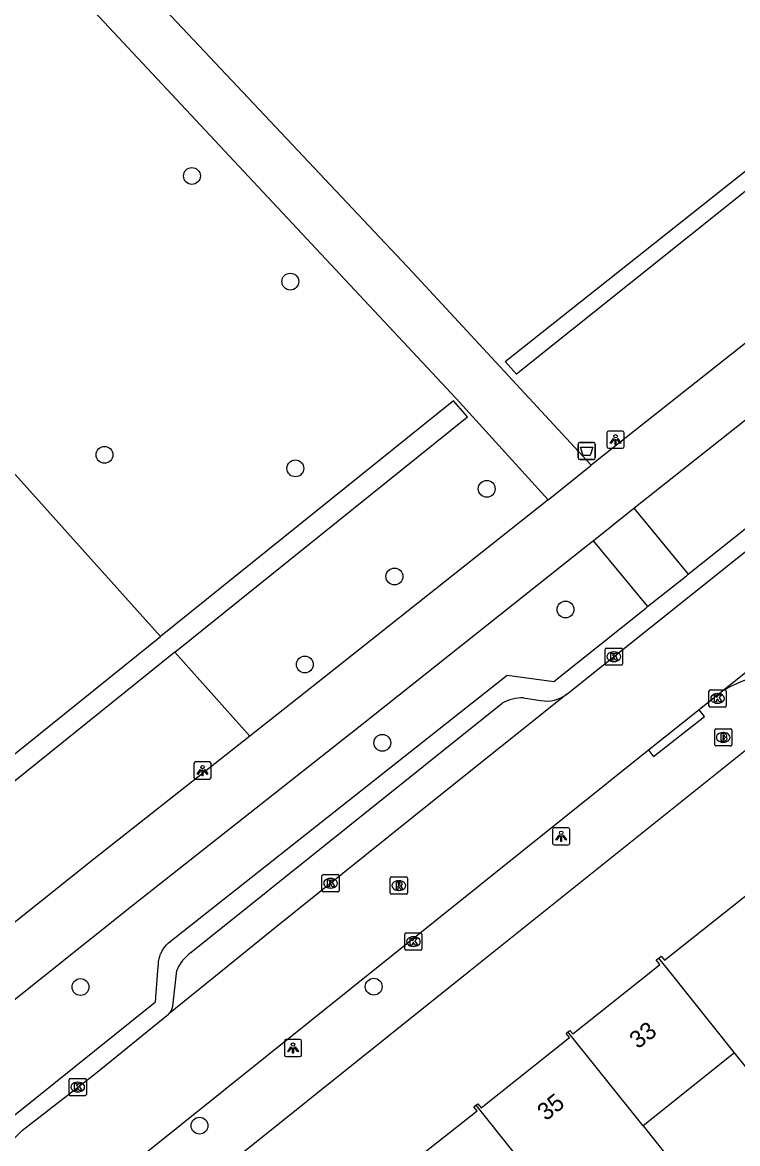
# Model space of a CAD drawing. Extents: x 157466 to 158888, y 383063 to 384677.
# Drawn here: x 158126.4 to 158167.9, y 383989.9 to 384055.1 of the extents above; entities that cross this region are included whole.
import ezdxf

# ---------------------------------------------------------------- set-up
doc = ezdxf.new("R2010")
doc.units = 0
for name, color, linetype in [('IMGEO_Afvalbak', 7, 'Continuous'), ('IMGEO_Boom', 7, 'Continuous'), ('IMGEO_Brandkraan', 7, 'Continuous'), ('IMGEO_Fietspad_gesloten', 7, 'Continuous'), ('IMGEO_Greppel_droge_sloot', 7, 'Continuous'), ('IMGEO_Groenvoorziening', 7, 'Continuous'), ('IMGEO_Kolk', 7, 'Continuous'), ('IMGEO_Lichtpunt', 7, 'Continuous'), ('IMGEO_Pand', 7, 'Continuous'), ('IMGEO_Pand_nummerreeks', 7, 'Continuous'), ('IMGEO_Rijbaan_lokaal_open', 7, 'Continuous'), ('IMGEO_Rioolput', 7, 'Continuous'), ('IMGEO_Voetpad_halfverhard', 7, 'Continuous'), ('IMGEO_Voetpad_open', 7, 'Continuous')]:
    doc.layers.add(name, color=color, linetype=linetype)

msp = doc.modelspace()

# ---------------------------------------------------------------- linework, layer by layer
at = {"layer": 'IMGEO_Afvalbak'}
for p, q in [((158158.779, 384030.673), (158159.569, 384030.673)), ((158159.569, 384030.673), (158158.779, 384030.673)), ((158158.679, 384029.773), (158158.679, 384030.573)), ((158158.679, 384030.573), (158158.679, 384029.773)), ((158159.669, 384030.573), (158159.669, 384029.773)), ((158159.669, 384029.773), (158159.669, 384030.573)), ((158159.569, 384029.673), (158158.779, 384029.673)), ((158158.779, 384029.673), (158159.569, 384029.673))]:
    msp.add_line(p, q, dxfattribs=at)
msp.add_lwpolyline([(158158.822, 384030.387), (158159.526, 384030.387), (158159.377, 384029.917), (158158.971, 384029.917), (158158.822, 384030.387)], dxfattribs=at)
for centre, start, end in [((158158.779, 384030.573), 90, 180), ((158158.779, 384030.573), 90, 180), ((158159.569, 384030.573), 0, 90), ((158159.569, 384030.573), 360, 90), ((158158.779, 384029.773), 180, 270), ((158158.779, 384029.773), 180, 270), ((158159.569, 384029.773), 270, 0), ((158159.569, 384029.773), 270, 0)]:
    msp.add_arc(centre, 0.1, start, end, dxfattribs=at)
at = {"layer": 'IMGEO_Boom'}
for centre in [(158136.264, 384046.144), (158141.973, 384040.01), (158131.189, 384029.95), (158142.267, 384029.163), (158153.374, 384027.977), (158148.016, 384022.88), (158157.949, 384020.965), (158142.813, 384017.768), (158147.314, 384013.223), (158129.799, 383999.041), (158146.815, 383999.061), (158136.702, 383990.99)]:
    msp.add_circle(centre, 0.489, dxfattribs=at)
at = {"layer": 'IMGEO_Brandkraan'}
for p, q in [((158166.605, 384013.113), (158166.605, 384013.965)), ((158166.68, 384014.039), (158167.532, 384014.039)), ((158167.093, 384013.819), (158167.118, 384013.819)), ((158167.606, 384013.965), (158167.606, 384013.113)), ((158167.532, 384013.039), (158166.68, 384013.039)), ((158167.116, 384013.259), (158167.091, 384013.259))]:
    msp.add_line(p, q, dxfattribs=at)
for points in [[(158166.605, 384013.113), (158166.605, 384013.965)], [(158166.68, 384014.039), (158167.532, 384014.039)], [(158166.953, 384013.739), (158166.953, 384013.339), (158167.166, 384013.339)], [(158167.184, 384013.739), (158166.953, 384013.739)], [(158167.606, 384013.965), (158167.606, 384013.113)], [(158167.532, 384013.039), (158166.68, 384013.039)], [(158167.132, 384013.658), (158167.078, 384013.658), (158167.078, 384013.582)], [(158167.078, 384013.582), (158167.131, 384013.582)], [(158167.14, 384013.506), (158167.078, 384013.506), (158167.078, 384013.425)], [(158167.078, 384013.425), (158167.14, 384013.425)]]:
    msp.add_lwpolyline(points, dxfattribs=at)
for centre, radius, start, end in [((158166.682, 384013.963), 0.0765, 91.55205, 178.44795), ((158166.682, 384013.963), 0.0765, 91.55205, 178.44795), ((158167.188, 384013.594), 0.145, 59.4692, 91.53667), ((158167.213, 384013.641), 0.0922, 285.51372, 58.15012), ((158167.53, 384013.963), 0.0765, 1.55205, 88.44795), ((158167.53, 384013.963), 0.0765, 1.55205, 88.44795), ((158166.682, 384013.115), 0.0765, 181.55205, 268.44795), ((158166.682, 384013.115), 0.0765, 181.55205, 268.44795), ((158167.133, 384013.62), 0.0379, 267.82845, 90.93552), ((158167.141, 384013.465), 0.0404, 269.87594, 90.50774), ((158167.172, 384013.59), 0.251, 268.66757, 293.53466), ((158167.218, 384013.449), 0.105, 301.31148, 78.98903), ((158167.53, 384013.115), 0.0765, 271.55205, 358.44795), ((158167.53, 384013.115), 0.0765, 271.55205, 358.44795)]:
    msp.add_arc(centre, radius, start, end, dxfattribs=at)
for centre, major_axis, ratio, start_param, end_param in [((158167.092, 384013.539), (-0.387, 0.002), 0.722429, 4.712389, 7.853982), ((158167.117, 384013.539), (-0.39, 0.002), 0.717154, 1.570796, 4.712389)]:
    msp.add_ellipse(centre, major_axis=major_axis, ratio=ratio, start_param=start_param, end_param=end_param, dxfattribs=at)
at = {"layer": 'IMGEO_Fietspad_gesloten'}
for points in [[(158161.92, 384026.852), (158174.258, 384036.623), (158186.627, 384046.476), (158211.101, 384065.95), (158234.627, 384084.72), (158259.412, 384104.488), (158259.623, 384104.659), (158259.735, 384104.75)], [(158236.375, 384090.591), (158232.444, 384087.456), (158208.92, 384068.687), (158184.447, 384049.214), (158172.081, 384039.364), (158159.432, 384029.346)], [(158156.933, 384027.344), (158159.413, 384029.331), (158159.432, 384029.346)], [(158156.933, 384027.344), (158143.961, 384017.036), (158139.63, 384013.618)], [(158159.545, 384024.951), (158161.92, 384026.852)], [(158119.988, 383993.551), (158120.067, 383993.612), (158132.749, 384003.73), (158146.134, 384014.292), (158159.232, 384024.7), (158159.545, 384024.951)], [(158139.63, 384013.618), (158130.574, 384006.472), (158118.245, 383996.636)]]:
    msp.add_lwpolyline(points, dxfattribs=at)
at = {"layer": 'IMGEO_Greppel_droge_sloot'}
for points in [[(158231.566, 384095.764), (158155.097, 384034.643), (158154.437, 384035.369), (158204.416, 384075.039), (158231.013, 384096.36)], [(158135.267, 384018.48), (158152.26, 384032.156), (158151.441, 384033.091), (158134.442, 384019.399)], [(158113.618, 384002.628), (158134.442, 384019.399)], [(158135.267, 384018.48), (158114.285, 384001.594)]]:
    msp.add_lwpolyline(points, dxfattribs=at)
at = {"layer": 'IMGEO_Groenvoorziening'}
for points in [[(158134.442, 384019.399), (158102.064, 384055.481)], [(158139.63, 384013.618), (158135.267, 384018.48)]]:
    msp.add_lwpolyline(points, dxfattribs=at)
at = {"layer": 'IMGEO_Kolk'}
for p, q in [((158160.247, 384017.799), (158160.247, 384018.651)), ((158160.322, 384018.725), (158161.174, 384018.725)), ((158160.735, 384018.505), (158160.76, 384018.505)), ((158161.248, 384018.651), (158161.248, 384017.799)), ((158161.174, 384017.725), (158160.322, 384017.725)), ((158160.758, 384017.945), (158160.733, 384017.945)), ((158166.349, 384016.301), (158167.201, 384016.301)), ((158166.274, 384015.375), (158166.274, 384016.227)), ((158166.762, 384016.081), (158166.787, 384016.081)), ((158167.275, 384016.227), (158167.275, 384015.375)), ((158167.201, 384015.301), (158166.349, 384015.301)), ((158166.785, 384015.521), (158166.76, 384015.521)), ((158143.811, 384004.641), (158143.811, 384005.493)), ((158143.886, 384005.567), (158144.738, 384005.567)), ((158144.299, 384005.347), (158144.324, 384005.347)), ((158144.812, 384005.493), (158144.812, 384004.641)), ((158144.738, 384004.567), (158143.886, 384004.567)), ((158144.322, 384004.787), (158144.297, 384004.787)), ((158148.615, 384001.255), (158148.615, 384002.107)), ((158148.69, 384002.181), (158149.542, 384002.181)), ((158149.103, 384001.961), (158149.128, 384001.961)), ((158149.616, 384002.107), (158149.616, 384001.255)), ((158149.126, 384001.401), (158149.101, 384001.401)), ((158149.542, 384001.181), (158148.69, 384001.181)), ((158129.134, 383992.803), (158129.134, 383993.655)), ((158129.209, 383993.729), (158130.061, 383993.729)), ((158129.622, 383993.509), (158129.647, 383993.509)), ((158130.135, 383993.655), (158130.135, 383992.803)), ((158129.645, 383992.949), (158129.62, 383992.949)), ((158130.061, 383992.729), (158129.209, 383992.729))]:
    msp.add_line(p, q, dxfattribs=at)
for points in [[(158160.247, 384017.799), (158160.247, 384018.651)], [(158160.322, 384018.725), (158161.174, 384018.725)], [(158160.568, 384018.425), (158160.691, 384018.425), (158160.691, 384018.274), (158160.821, 384018.425), (158160.985, 384018.425), (158160.839, 384018.274), (158160.992, 384018.025), (158160.84, 384018.025), (158160.755, 384018.189), (158160.691, 384018.122), (158160.691, 384018.025), (158160.568, 384018.025), (158160.568, 384018.425)], [(158161.248, 384018.651), (158161.248, 384017.799)], [(158161.174, 384017.725), (158160.322, 384017.725)], [(158166.349, 384016.301), (158167.201, 384016.301)], [(158166.274, 384015.375), (158166.274, 384016.227)], [(158166.595, 384016.001), (158166.718, 384016.001), (158166.718, 384015.85), (158166.848, 384016.001), (158167.012, 384016.001), (158166.866, 384015.85), (158167.019, 384015.601), (158166.867, 384015.601), (158166.782, 384015.765), (158166.718, 384015.698), (158166.718, 384015.601), (158166.595, 384015.601), (158166.595, 384016.001)], [(158167.275, 384016.227), (158167.275, 384015.375)], [(158167.201, 384015.301), (158166.349, 384015.301)], [(158143.811, 384004.641), (158143.811, 384005.493)], [(158143.886, 384005.567), (158144.738, 384005.567)], [(158144.132, 384005.267), (158144.255, 384005.267), (158144.255, 384005.116), (158144.385, 384005.267), (158144.549, 384005.267), (158144.403, 384005.116), (158144.556, 384004.867), (158144.404, 384004.867), (158144.319, 384005.031), (158144.255, 384004.964), (158144.255, 384004.867), (158144.132, 384004.867), (158144.132, 384005.267)], [(158144.812, 384005.493), (158144.812, 384004.641)], [(158144.738, 384004.567), (158143.886, 384004.567)], [(158148.615, 384001.255), (158148.615, 384002.107)], [(158148.69, 384002.181), (158149.542, 384002.181)], [(158149.616, 384002.107), (158149.616, 384001.255)], [(158148.936, 384001.881), (158149.059, 384001.881), (158149.059, 384001.73), (158149.189, 384001.881), (158149.353, 384001.881), (158149.207, 384001.73), (158149.36, 384001.481), (158149.208, 384001.481), (158149.123, 384001.645), (158149.059, 384001.578), (158149.059, 384001.481), (158148.936, 384001.481), (158148.936, 384001.881)], [(158149.542, 384001.181), (158148.69, 384001.181)], [(158129.134, 383992.803), (158129.134, 383993.655)], [(158129.209, 383993.729), (158130.061, 383993.729)], [(158130.135, 383993.655), (158130.135, 383992.803)], [(158129.455, 383993.429), (158129.578, 383993.429), (158129.578, 383993.278), (158129.708, 383993.429), (158129.872, 383993.429), (158129.726, 383993.278), (158129.879, 383993.029), (158129.727, 383993.029), (158129.642, 383993.193), (158129.578, 383993.126), (158129.578, 383993.029), (158129.455, 383993.029), (158129.455, 383993.429)], [(158130.061, 383992.729), (158129.209, 383992.729)]]:
    msp.add_lwpolyline(points, dxfattribs=at)
for centre, start, end in [((158160.324, 384018.649), 91.55205, 178.44795), ((158160.324, 384018.649), 91.55205, 178.44795), ((158161.172, 384018.649), 1.55205, 88.44795), ((158161.172, 384018.649), 1.55205, 88.44795), ((158160.324, 384017.801), 181.55205, 268.44795), ((158160.324, 384017.801), 181.55205, 268.44795), ((158161.172, 384017.801), 271.55205, 358.44795), ((158161.172, 384017.801), 271.55205, 358.44795), ((158166.351, 384016.225), 91.55205, 178.44795), ((158166.351, 384016.225), 91.55205, 178.44795), ((158167.199, 384016.225), 1.55205, 88.44795), ((158167.199, 384016.225), 1.55205, 88.44795), ((158166.351, 384015.377), 181.55205, 268.44795), ((158166.351, 384015.377), 181.55205, 268.44795), ((158167.199, 384015.377), 271.55205, 358.44795), ((158167.199, 384015.377), 271.55205, 358.44795), ((158143.888, 384005.491), 91.55205, 178.44795), ((158143.888, 384005.491), 91.55205, 178.44795), ((158144.736, 384005.491), 1.55205, 88.44795), ((158144.736, 384005.491), 1.55205, 88.44795), ((158143.888, 384004.643), 181.55205, 268.44795), ((158143.888, 384004.643), 181.55205, 268.44795), ((158144.736, 384004.643), 271.55205, 358.44795), ((158144.736, 384004.643), 271.55205, 358.44795), ((158148.692, 384002.105), 91.55205, 178.44795), ((158148.692, 384002.105), 91.55205, 178.44795), ((158149.54, 384002.105), 1.55205, 88.44795), ((158149.54, 384002.105), 1.55205, 88.44795), ((158148.692, 384001.257), 181.55205, 268.44795), ((158148.692, 384001.257), 181.55205, 268.44795), ((158149.54, 384001.257), 271.55205, 358.44795), ((158149.54, 384001.257), 271.55205, 358.44795), ((158129.211, 383993.653), 91.55205, 178.44795), ((158129.211, 383993.653), 91.55205, 178.44795), ((158130.059, 383993.653), 1.55205, 88.44795), ((158130.059, 383993.653), 1.55205, 88.44795), ((158129.211, 383992.805), 181.55205, 268.44795), ((158129.211, 383992.805), 181.55205, 268.44795), ((158130.059, 383992.805), 271.55205, 358.44795), ((158130.059, 383992.805), 271.55205, 358.44795)]:
    msp.add_arc(centre, 0.0765, start, end, dxfattribs=at)
for centre, major_axis, ratio, start_param, end_param in [((158160.734, 384018.225), (-0.387, 0.002), 0.722429, 4.712389, 7.853982), ((158160.759, 384018.225), (-0.39, 0.002), 0.717154, 1.570796, 4.712389), ((158166.761, 384015.801), (-0.387, 0.002), 0.722429, 4.712389, 7.853982), ((158166.786, 384015.801), (-0.39, 0.002), 0.717154, 1.570796, 4.712389), ((158144.298, 384005.067), (-0.387, 0.002), 0.722429, 4.712389, 7.853982), ((158144.323, 384005.067), (-0.39, 0.002), 0.717154, 1.570796, 4.712389), ((158149.102, 384001.681), (-0.387, 0.002), 0.722429, 4.712389, 7.853982), ((158149.127, 384001.681), (-0.39, 0.002), 0.717154, 1.570796, 4.712389), ((158129.621, 383993.229), (-0.387, 0.002), 0.722429, 4.712389, 7.853982), ((158129.646, 383993.229), (-0.39, 0.002), 0.717154, 1.570796, 4.712389)]:
    msp.add_ellipse(centre, major_axis=major_axis, ratio=ratio, start_param=start_param, end_param=end_param, dxfattribs=at)
at = {"layer": 'IMGEO_Lichtpunt'}
for p, q in [((158161.253, 384031.327), (158160.445, 384031.327)), ((158161.253, 384031.327), (158160.445, 384031.327)), ((158160.351, 384031.232), (158160.351, 384030.425)), ((158160.351, 384031.232), (158160.351, 384030.425)), ((158161.347, 384030.425), (158161.347, 384031.232)), ((158161.347, 384030.425), (158161.347, 384031.232)), ((158160.445, 384030.331), (158161.253, 384030.331)), ((158160.445, 384030.331), (158161.253, 384030.331)), ((158136.381, 384012.016), (158136.381, 384011.209)), ((158136.381, 384012.016), (158136.381, 384011.209)), ((158137.283, 384012.111), (158136.475, 384012.111)), ((158137.283, 384012.111), (158136.475, 384012.111)), ((158137.377, 384011.209), (158137.377, 384012.016)), ((158137.377, 384011.209), (158137.377, 384012.016)), ((158136.475, 384011.115), (158137.283, 384011.115)), ((158136.475, 384011.115), (158137.283, 384011.115)), ((158157.196, 384008.196), (158157.196, 384007.389)), ((158157.196, 384008.196), (158157.196, 384007.389)), ((158158.098, 384008.291), (158157.29, 384008.291)), ((158158.098, 384008.291), (158157.29, 384008.291)), ((158158.192, 384007.389), (158158.192, 384008.196)), ((158158.192, 384007.389), (158158.192, 384008.196)), ((158157.29, 384007.295), (158158.098, 384007.295)), ((158157.29, 384007.295), (158158.098, 384007.295)), ((158141.633, 383995.899), (158141.633, 383995.092)), ((158141.633, 383995.899), (158141.633, 383995.092)), ((158142.535, 383995.994), (158141.727, 383995.994)), ((158142.535, 383995.994), (158141.727, 383995.994)), ((158142.629, 383995.092), (158142.629, 383995.899)), ((158142.629, 383995.092), (158142.629, 383995.899)), ((158141.727, 383994.998), (158142.535, 383994.998)), ((158141.727, 383994.998), (158142.535, 383994.998))]:
    msp.add_line(p, q, dxfattribs=at)
for points in [[(158160.725, 384030.896), (158160.764, 384030.868), (158160.576, 384030.606), (158160.538, 384030.633), (158160.725, 384030.896)], [(158160.827, 384030.848), (158160.874, 384030.848), (158160.874, 384030.526), (158160.827, 384030.526), (158160.827, 384030.848)], [(158160.937, 384030.868), (158160.975, 384030.895), (158161.162, 384030.633), (158161.123, 384030.605), (158160.937, 384030.868)], [(158136.755, 384011.68), (158136.794, 384011.652), (158136.606, 384011.39), (158136.568, 384011.417), (158136.755, 384011.68)], [(158136.857, 384011.632), (158136.904, 384011.632), (158136.904, 384011.31), (158136.857, 384011.31), (158136.857, 384011.632)], [(158136.967, 384011.652), (158137.005, 384011.679), (158137.192, 384011.417), (158137.153, 384011.389), (158136.967, 384011.652)], [(158157.57, 384007.86), (158157.609, 384007.832), (158157.421, 384007.57), (158157.383, 384007.597), (158157.57, 384007.86)], [(158157.782, 384007.832), (158157.82, 384007.859), (158158.007, 384007.597), (158157.968, 384007.569), (158157.782, 384007.832)], [(158157.672, 384007.812), (158157.719, 384007.812), (158157.719, 384007.49), (158157.672, 384007.49), (158157.672, 384007.812)], [(158142.007, 383995.563), (158142.046, 383995.535), (158141.858, 383995.273), (158141.82, 383995.3), (158142.007, 383995.563)], [(158142.109, 383995.515), (158142.156, 383995.515), (158142.156, 383995.193), (158142.109, 383995.193), (158142.109, 383995.515)], [(158142.219, 383995.535), (158142.257, 383995.562), (158142.444, 383995.3), (158142.405, 383995.272), (158142.219, 383995.535)]]:
    msp.add_lwpolyline(points, dxfattribs=at)
for centre in [(158160.85, 384031.03), (158136.88, 384011.814), (158157.695, 384007.994), (158142.132, 383995.697)]:
    msp.add_circle(centre, 0.0994, dxfattribs=at)
for centre, start, end in [((158160.445, 384031.232), 90, 180), ((158160.445, 384031.232), 90, 180), ((158161.253, 384031.232), 0, 90), ((158161.253, 384031.232), 0, 90), ((158160.445, 384030.425), 180, 270), ((158160.445, 384030.425), 180, 270), ((158161.253, 384030.425), 270, 0), ((158161.253, 384030.425), 270, 360), ((158136.475, 384012.016), 90, 180), ((158136.475, 384012.016), 90, 180), ((158137.283, 384012.016), 0, 90), ((158137.283, 384012.016), 0, 90), ((158136.475, 384011.209), 180, 270), ((158136.475, 384011.209), 180, 270), ((158137.283, 384011.209), 270, 0), ((158137.283, 384011.209), 270, 360), ((158157.29, 384008.196), 90, 180), ((158157.29, 384008.196), 90, 180), ((158158.098, 384008.196), 0, 90), ((158158.098, 384008.196), 0, 90), ((158157.29, 384007.389), 180, 270), ((158157.29, 384007.389), 180, 270), ((158158.098, 384007.389), 270, 0), ((158158.098, 384007.389), 270, 360), ((158141.727, 383995.899), 90, 180), ((158141.727, 383995.899), 90, 180), ((158142.535, 383995.899), 0, 90), ((158142.535, 383995.899), 0, 90), ((158141.727, 383995.092), 180, 270), ((158141.727, 383995.092), 180, 270), ((158142.535, 383995.092), 270, 0), ((158142.535, 383995.092), 270, 360)]:
    msp.add_arc(centre, 0.0946, start, end, dxfattribs=at)
at = {"layer": 'IMGEO_Pand'}
for points in [[(158163.359, 384000.726), (158163.504, 384000.841), (158163.701, 384000.593), (158168.837, 384004.679), (158168.625, 384004.946), (158168.895, 384005.16), (158169.089, 384004.918), (158172.221, 384007.423), (158172.418, 384007.177), (158177.456, 384000.877), (158178.157, 384000), (158179.054, 383998.879), (158170.393, 383991.953), (158167.759, 383995.218)], [(158158.09, 383996.437), (158158.2, 383996.525), (158158.364, 383996.319), (158162.988, 384000), (158163.425, 384000.348), (158163.216, 384000.612), (158163.359, 384000.726)], [(158167.759, 383995.218), (158163.939, 384000), (158163.359, 384000.726)], [(158152.737, 383992.176), (158152.851, 383992.266), (158153.047, 383992.02), (158158.177, 383996.106), (158157.982, 383996.351), (158158.09, 383996.437)], [(158162.452, 383990.978), (158158.09, 383996.437)], [(158167.759, 383995.218), (158162.452, 383990.978)], [(158147.332, 383987.915), (158147.423, 383987.988), (158147.619, 383987.741), (158152.812, 383991.847), (158152.623, 383992.085), (158152.737, 383992.176)], [(158152.737, 383992.176), (158157.106, 383986.708)], [(158162.452, 383990.978), (158163.886, 383989.183), (158158.54, 383984.912), (158157.106, 383986.708)]]:
    msp.add_lwpolyline(points, dxfattribs=at)
at = {"layer": 'IMGEO_Rijbaan_lokaal_open'}
for points in [[(158158.017, 384016.042), (158180.205, 384033.76)], [(158180.246, 384026.716), (158167.081, 384016.237)], [(158158.017, 384016.042), (158150.412, 384009.969), (158140.91, 384002.332), (158138.033, 384000), (158134.904, 383997.463)], [(158167.081, 384016.237), (158165.706, 384015.138)], [(158165.706, 384015.138), (158162.768, 384012.791)], [(158162.768, 384012.791), (158130.682, 383987.069)], [(158126.425, 383990.734), (158130.658, 383994.021), (158134.904, 383997.463)]]:
    msp.add_lwpolyline(points, dxfattribs=at)
for centre, radius, start, end in [((158170.466, 384010.801), 6.403, 88.67409, 121.91024), ((158133.405, 383983.414), 10.114, 133.63928, 163.56399)]:
    msp.add_arc(centre, radius, start, end, dxfattribs=at)
at = {"layer": 'IMGEO_Rioolput'}
for p, q in [((158147.771, 384004.505), (158147.771, 384005.357)), ((158147.846, 384005.431), (158148.698, 384005.431)), ((158148.259, 384005.211), (158148.284, 384005.211)), ((158148.772, 384005.357), (158148.772, 384004.505)), ((158148.282, 384004.651), (158148.257, 384004.651)), ((158148.698, 384004.431), (158147.846, 384004.431))]:
    msp.add_line(p, q, dxfattribs=at)
for points in [[(158147.771, 384004.505), (158147.771, 384005.357)], [(158147.846, 384005.431), (158148.698, 384005.431)], [(158148.772, 384005.357), (158148.772, 384004.505)], [(158148.36, 384005.129), (158148.108, 384005.131), (158148.108, 384004.731)], [(158148.108, 384004.731), (158148.232, 384004.731), (158148.232, 384004.893), (158148.243, 384004.893)], [(158148.286, 384005.05), (158148.232, 384005.05), (158148.232, 384004.969)], [(158148.232, 384004.969), (158148.284, 384004.969)], [(158148.29, 384004.864), (158148.361, 384004.731), (158148.501, 384004.731), (158148.436, 384004.857)], [(158148.698, 384004.431), (158147.846, 384004.431)]]:
    msp.add_lwpolyline(points, dxfattribs=at)
for centre, radius, start, end in [((158147.848, 384005.355), 0.0765, 91.55205, 178.44795), ((158147.848, 384005.355), 0.0765, 91.55205, 178.44795), ((158148.696, 384005.355), 0.0765, 1.55205, 88.44795), ((158148.696, 384005.355), 0.0765, 1.55205, 88.44795), ((158148.242, 384004.84), 0.0533, 26.02933, 88.69889), ((158148.268, 384005.158), 0.19, 274.7715, 282.96867), ((158148.292, 384004.954), 0.0964, 77.00612, 93.18647), ((158148.306, 384005.011), 0.0378, 276.66336, 79.67722), ((158148.359, 384005.019), 0.109, 350.36119, 89.41601), ((158148.357, 384005.019), 0.112, 277.58423, 350.98172), ((158148.341, 384004.804), 0.108, 29.51342, 73.79051), ((158147.848, 384004.507), 0.0765, 181.55205, 268.44795), ((158147.848, 384004.507), 0.0765, 181.55205, 268.44795), ((158148.696, 384004.507), 0.0765, 271.55205, 358.44795), ((158148.696, 384004.507), 0.0765, 271.55205, 358.44795)]:
    msp.add_arc(centre, radius, start, end, dxfattribs=at)
for centre, major_axis, ratio, start_param, end_param in [((158148.258, 384004.931), (-0.387, 0.002), 0.722429, 4.712389, 7.853982), ((158148.283, 384004.931), (-0.39, 0.002), 0.717154, 1.570796, 4.712389)]:
    msp.add_ellipse(centre, major_axis=major_axis, ratio=ratio, start_param=start_param, end_param=end_param, dxfattribs=at)
at = {"layer": 'IMGEO_Voetpad_halfverhard'}
for points in [[(158159.432, 384029.346), (158149.076, 384040.531), (158119.437, 384072.002)], [(158117.414, 384069.794), (158151.6, 384033.219), (158156.933, 384027.344)]]:
    msp.add_lwpolyline(points, dxfattribs=at)
at = {"layer": 'IMGEO_Voetpad_open'}
for points in [[(158165.063, 384023.011), (158169.321, 384026.415), (158181.91, 384036.481), (158182.292, 384039.289), (158202.163, 384055.179), (158204.955, 384054.945), (158230.554, 384075.335), (158230.763, 384077.981), (158251.033, 384094.194), (158253.691, 384093.699), (158262.893, 384101.12)], [(158161.92, 384026.852), (158165.063, 384023.011)], [(158159.545, 384024.951), (158162.713, 384021.132)], [(158162.713, 384021.132), (158164.963, 384022.931), (158165.063, 384023.011)], [(158124.109, 383989.327), (158124.667, 383990.146), (158125.296, 383990.911), (158125.991, 383991.617), (158134.148, 383998.184), (158134.288, 384000), (158134.317, 384000.377), (158134.329, 384000.517), (158134.355, 384000.671), (158134.394, 384000.822), (158134.447, 384000.969), (158134.469, 384001.015), (158134.513, 384001.11), (158134.592, 384001.245), (158134.682, 384001.373), (158134.783, 384001.492), (158134.894, 384001.601), (158154.563, 384017.152), (158157.275, 384016.785), (158162.607, 384021.047), (158162.713, 384021.132)], [(158155.511, 384015.844), (158156.5, 384015.685)], [(158136.192, 384001.041), (158154.277, 384015.521)], [(158162.768, 384012.791), (158163.063, 384012.421), (158166.016, 384014.75), (158165.706, 384015.138)], [(158170.521, 384014.481), (158152.432, 384000), (158133.484, 383984.831)], [(158135.159, 383997.933), (158135.379, 384000)]]:
    msp.add_lwpolyline(points, dxfattribs=at)
for centre, radius, start, end in [((158155.503, 384013.358), 2.486, 89.8045, 119.53173), ((158156.872, 384017.507), 1.86, 258.47092, 308.01433), ((158137.697, 383999.028), 2.513, 126.77668, 157.24508), ((158134.311, 383998.089), 0.862, 313.45371, 349.58192)]:
    msp.add_arc(centre, radius, start, end, dxfattribs=at)

# ---------------------------------------------------------------- texts
at = {"layer": 'IMGEO_Pand_nummerreeks'}
for s, rotation, p in [('33', 37.41066, (158162.146, 383995.41)), ('35', 38.51987, (158156.81, 383991.227))]:
    msp.add_text(s, height=1, rotation=rotation, dxfattribs=at).set_placement(p)

doc.saveas('drawing.dxf')
